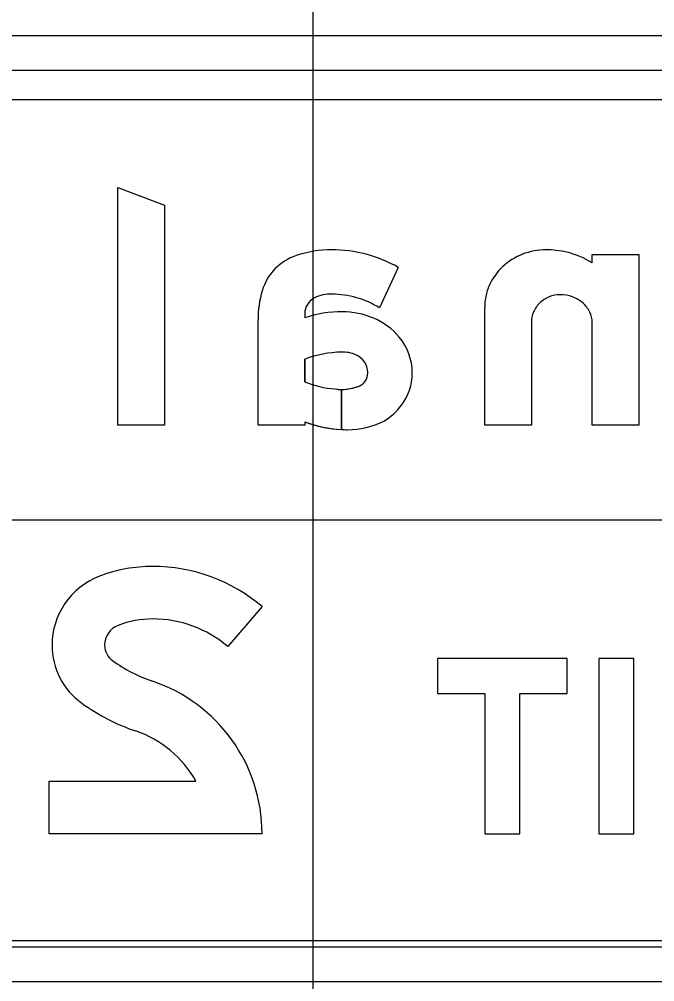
# Model space of a CAD drawing. Extents: x 1797809 to 2198143, y 249608 to 1237864.
# Drawn here: x 2197015.31 to 2197018.33, y 1237184.909 to 1237189.487 of the extents above; entities that cross this region are included whole.
import ezdxf

# ---------------------------------------------------------------- set-up
doc = ezdxf.new("R2010")
doc.units = 0
for name, color, linetype in [('GSBWFILL', 7, 'Continuous'), ('GSCOLORFILL', 7, 'Continuous'), ('GSOUTLINE', 7, 'Continuous'), ('GSSHT', 7, 'Continuous')]:
    doc.layers.add(name, color=color, linetype=linetype)

msp = doc.modelspace()

# ---------------------------------------------------------------- linework, layer by layer
at = {"layer": 'GSBWFILL'}
msp.add_line((2197017.7443, 1237188.0446), (2197017.7443, 1237187.5574), dxfattribs=at)
for points in [[(2197015.7781, 1237187.5574), (2197015.7781, 1237188.6877), (2197016.0002, 1237188.6034), (2197016.0002, 1237187.5574)], [(2197017.5222, 1237185.6132), (2197017.6889, 1237185.6132), (2197017.6889, 1237186.2799), (2197017.9139, 1237186.2799), (2197017.9139, 1237186.4466), (2197017.2972, 1237186.4466), (2197017.2972, 1237186.2799), (2197017.5222, 1237186.2799)], [(2197018.2306, 1237186.4466), (2197018.0639, 1237186.4466), (2197018.0639, 1237185.6132), (2197018.2306, 1237185.6132)]]:
    msp.add_lwpolyline(points, close=True, dxfattribs=at)
for points in [[(2197018.0331, 1237188.3282), (2197018.0331, 1237188.3683), (2197018.2552, 1237188.3683), (2197018.2552, 1237187.5574), (2197018.0331, 1237187.5574), (2197018.0331, 1237188.0446)], [(2197017.1109, 1237188.3071), (2197017.0217, 1237188.1146)], [(2197017.7443, 1237187.5574), (2197017.5221, 1237187.5574), (2197017.5221, 1237188.1177)], [(2197016.6667, 1237188.0875), (2197016.6667, 1237188.067)], [(2197016.6667, 1237187.573), (2197016.6667, 1237187.5574), (2197016.4446, 1237187.5574), (2197016.4446, 1237188.0586)], [(2197016.6667, 1237187.8704), (2197016.6667, 1237187.7624)], [(2197016.8416, 1237187.7265), (2197016.8416, 1237187.5359)], [(2197016.8417, 1237187.5359), (2197016.8417, 1237187.7265)], [(2197016.4639, 1237186.6936), (2197016.3015, 1237186.5034)], [(2197016.4639, 1237185.6132), (2197015.4514, 1237185.6132), (2197015.4514, 1237185.8632), (2197016.1493, 1237185.8632)]]:
    msp.add_lwpolyline(points, dxfattribs=at)
for centre, radius, start, end in [((2197016.7042, 1237188.1259), 0.2499, 108.166, 163.6835), ((2197016.7958, 1237187.8468), 0.5438, 90, 108.166), ((2197016.7958, 1237187.7538), 0.6367, 60.3369, 90), ((2197016.9341, 1237188.0586), 0.4895, 163.6835, 180), ((2197016.7501, 1237188.0875), 0.0833, 116.3812, 180), ((2197016.7878, 1237188.0114), 0.1683, 87.2928, 116.3812), ((2197016.7958, 1237187.7538), 0.4257, 57.9433, 90), ((2197016.8449, 1237187.5353), 0.5608, 90, 108.5245), ((2197016.8449, 1237187.7152), 0.3809, 66.8232, 90), ((2197016.871, 1237187.7719), 0.3185, 39.8129, 67.1226), ((2197016.9102, 1237187.8045), 0.2675, 0, 39.8129), ((2197016.8576, 1237187.3586), 0.5462, 91.625, 110.4546), ((2197016.8459, 1237187.744), 0.1606, 66.592, 91.3597), ((2197016.8722, 1237187.8048), 0.0944, 2.2925, 66.592), ((2197016.9, 1237187.8045), 0.0666, 292.034, 0), ((2197016.8661, 1237187.8045), 0.1006, 360, 2.2925), ((2197016.922, 1237187.8045), 0.2557, 323.1506, 0), ((2197016.8546, 1237188.2403), 0.5135, 248.5354, 265.017), ((2197016.8417, 1237187.9487), 0.2222, 261.8114, 269.9857), ((2197016.8417, 1237187.9487), 0.2222, 270, 292.034), ((2197016.8993, 1237187.8215), 0.2841, 300.3936, 323.1506), ((2197016.8702, 1237188.1022), 0.567, 248.9695, 267.1086), ((2197016.8702, 1237187.9174), 0.3822, 270, 296.8803), ((2197016.8702, 1237188.1022), 0.567, 267.1142, 270)]:
    msp.add_arc(centre, radius, start, end, dxfattribs=at)
for centre, major_axis, ratio, start_param, end_param in [((2197017.8069, 1237188.0973), (0, -0.2919), 0.999997, 3.510493, 3.89252), ((2197017.8144, 1237188.0778), (0, -0.3128), 0.999997, 3.141593, 3.510493), ((2197017.8144, 1237187.9462), (0, -0.4444), 0.999997, 2.921606, 3.141593), ((2197017.8182, 1237187.9908), (0, -0.4), 0.999997, 2.574461, 2.906505), ((2197017.7952, 1237188.1097), (0, -0.2748), 0.999997, 3.89252, 4.294702), ((2197017.7772, 1237188.1177), (0, -0.2551), 0.999997, 4.294702, 4.712389), ((2197017.8791, 1237188.0406), (0, -0.1362), 0.999997, 3.524154, 3.912508), ((2197017.8807, 1237188.0368), (0, -0.1403), 0.999997, 3.141593, 3.524154), ((2197017.8807, 1237188.0022), (0, -0.1749), 0.999997, 2.795889, 3.141593), ((2197017.8881, 1237188.0229), (0, -0.1529), 0.999997, 2.425874, 2.795889), ((2197017.8768, 1237188.043), (0, -0.1328), 0.999997, 3.912508, 4.309343), ((2197017.8996, 1237188.0361), (0, -0.1354), 0.999997, 2.015362, 2.425874), ((2197017.8731, 1237188.0446), (0, -0.1288), 0.999997, 4.309343, 4.712389), ((2197017.9174, 1237188.0446), (0, -0.1157), 0.999997, 1.570796, 2.015362), ((2197015.9446, 1237186.1776), (0, -0.7075), 0.999998, 3.141593, 3.508684), ((2197015.9446, 1237186.0855), (0, -0.7996), 0.999998, 2.434789, 3.141593), ((2197015.8168, 1237186.51), (0, -0.3514), 0.999998, 3.508684, 4.712389), ((2197015.9446, 1237186.1776), (0, -0.4575), 0.999998, 3.141593, 3.508684), ((2197015.9446, 1237186.0855), (0, -0.5496), 0.999998, 2.434789, 3.141593), ((2197015.8168, 1237186.51), (0, -0.1014), 0.999998, 3.508684, 4.712389), ((2197015.8052, 1237186.51), (0, -0.3397), 0.999998, 4.712389, 5.65974), ((2197015.8052, 1237186.51), (0, -0.0897), 0.999998, 4.712389, 5.65974), ((2197016.1755, 1237187.025), (0, -0.7241), 0.999998, 5.65974, 5.956712), ((2197015.6975, 1237185.6132), (0, -0.7664), 0.999998, 1.570796, 2.815119), ((2197016.1755, 1237187.025), (0, -0.9741), 0.999998, 5.65974, 5.956712), ((2197015.6975, 1237185.6132), (0, -0.5164), 0.999998, 2.076165, 2.815119)]:
    msp.add_ellipse(centre, major_axis=major_axis, ratio=ratio, start_param=start_param, end_param=end_param, dxfattribs=at)
at = {"layer": 'GSCOLORFILL'}
for p, q in [((2197013.1109, 1237189.4095), (2197020.9442, 1237189.4095)), ((2197020.9442, 1237189.2428), (2197013.1109, 1237189.2428)), ((2197017.7443, 1237188.0446), (2197017.7443, 1237187.5574)), ((2197013.1109, 1237185.0762), (2197020.9425, 1237185.0762)), ((2197020.9425, 1237184.9095), (2197013.1109, 1237184.9095))]:
    msp.add_line(p, q, dxfattribs=at)
for points in [[(2197015.7781, 1237187.5574), (2197015.7781, 1237188.6877), (2197016.0002, 1237188.6034), (2197016.0002, 1237187.5574)], [(2197017.5222, 1237185.6132), (2197017.6889, 1237185.6132), (2197017.6889, 1237186.2799), (2197017.9139, 1237186.2799), (2197017.9139, 1237186.4466), (2197017.2972, 1237186.4466), (2197017.2972, 1237186.2799), (2197017.5222, 1237186.2799)], [(2197018.2306, 1237186.4466), (2197018.0639, 1237186.4466), (2197018.0639, 1237185.6132), (2197018.2306, 1237185.6132)]]:
    msp.add_lwpolyline(points, close=True, dxfattribs=at)
for points in [[(2197018.0331, 1237188.3282), (2197018.0331, 1237188.3683), (2197018.2552, 1237188.3683), (2197018.2552, 1237187.5574), (2197018.0331, 1237187.5574), (2197018.0331, 1237188.0446)], [(2197017.1109, 1237188.3071), (2197017.0217, 1237188.1146)], [(2197017.7443, 1237187.5574), (2197017.5221, 1237187.5574), (2197017.5221, 1237188.1177)], [(2197016.6667, 1237188.0875), (2197016.6667, 1237188.067)], [(2197016.6667, 1237187.573), (2197016.6667, 1237187.5574), (2197016.4446, 1237187.5574), (2197016.4446, 1237188.0586)], [(2197016.6667, 1237187.8704), (2197016.6667, 1237187.7624)], [(2197016.8416, 1237187.7265), (2197016.8416, 1237187.5359)], [(2197016.8417, 1237187.5359), (2197016.8417, 1237187.7265)], [(2197016.4639, 1237186.6936), (2197016.3015, 1237186.5034)], [(2197016.4639, 1237185.6132), (2197015.4514, 1237185.6132), (2197015.4514, 1237185.8632), (2197016.1493, 1237185.8632)]]:
    msp.add_lwpolyline(points, dxfattribs=at)
for centre, radius, start, end in [((2197016.7042, 1237188.1259), 0.2499, 108.166, 163.6835), ((2197016.7958, 1237187.8468), 0.5438, 90, 108.166), ((2197016.7958, 1237187.7538), 0.6367, 60.3369, 90), ((2197016.9341, 1237188.0586), 0.4895, 163.6835, 180), ((2197016.7501, 1237188.0875), 0.0833, 116.3812, 180), ((2197016.7878, 1237188.0114), 0.1683, 87.2928, 116.3812), ((2197016.7958, 1237187.7538), 0.4257, 57.9433, 90), ((2197016.8449, 1237187.5353), 0.5608, 90, 108.5245), ((2197016.8449, 1237187.7152), 0.3809, 66.8232, 90), ((2197016.871, 1237187.7719), 0.3185, 39.8129, 67.1226), ((2197016.9102, 1237187.8045), 0.2675, 0, 39.8129), ((2197016.8576, 1237187.3586), 0.5462, 91.625, 110.4546), ((2197016.8459, 1237187.744), 0.1606, 66.592, 91.3597), ((2197016.8722, 1237187.8048), 0.0944, 2.2925, 66.592), ((2197016.9, 1237187.8045), 0.0666, 292.034, 0), ((2197016.8661, 1237187.8045), 0.1006, 360, 2.2925), ((2197016.922, 1237187.8045), 0.2557, 323.1506, 0), ((2197016.8546, 1237188.2403), 0.5135, 248.5354, 265.017), ((2197016.8417, 1237187.9487), 0.2222, 261.8114, 269.9857), ((2197016.8417, 1237187.9487), 0.2222, 270, 292.034), ((2197016.8993, 1237187.8215), 0.2841, 300.3936, 323.1506), ((2197016.8702, 1237188.1022), 0.567, 248.9695, 267.1086), ((2197016.8702, 1237187.9174), 0.3822, 270, 296.8803), ((2197016.8702, 1237188.1022), 0.567, 267.1142, 270)]:
    msp.add_arc(centre, radius, start, end, dxfattribs=at)
for centre, major_axis, ratio, start_param, end_param in [((2197017.8069, 1237188.0973), (0, -0.2919), 0.999997, 3.510493, 3.89252), ((2197017.8144, 1237188.0778), (0, -0.3128), 0.999997, 3.141593, 3.510493), ((2197017.8144, 1237187.9462), (0, -0.4444), 0.999997, 2.921606, 3.141593), ((2197017.8182, 1237187.9908), (0, -0.4), 0.999997, 2.574461, 2.906505), ((2197017.7952, 1237188.1097), (0, -0.2748), 0.999997, 3.89252, 4.294702), ((2197017.7772, 1237188.1177), (0, -0.2551), 0.999997, 4.294702, 4.712389), ((2197017.8791, 1237188.0406), (0, -0.1362), 0.999997, 3.524154, 3.912508), ((2197017.8807, 1237188.0368), (0, -0.1403), 0.999997, 3.141593, 3.524154), ((2197017.8807, 1237188.0022), (0, -0.1749), 0.999997, 2.795889, 3.141593), ((2197017.8881, 1237188.0229), (0, -0.1529), 0.999997, 2.425874, 2.795889), ((2197017.8768, 1237188.043), (0, -0.1328), 0.999997, 3.912508, 4.309343), ((2197017.8996, 1237188.0361), (0, -0.1354), 0.999997, 2.015362, 2.425874), ((2197017.8731, 1237188.0446), (0, -0.1288), 0.999997, 4.309343, 4.712389), ((2197017.9174, 1237188.0446), (0, -0.1157), 0.999997, 1.570796, 2.015362), ((2197015.9446, 1237186.1776), (0, -0.7075), 0.999998, 3.141593, 3.508684), ((2197015.9446, 1237186.0855), (0, -0.7996), 0.999998, 2.434789, 3.141593), ((2197015.8168, 1237186.51), (0, -0.3514), 0.999998, 3.508684, 4.712389), ((2197015.9446, 1237186.1776), (0, -0.4575), 0.999998, 3.141593, 3.508684), ((2197015.9446, 1237186.0855), (0, -0.5496), 0.999998, 2.434789, 3.141593), ((2197015.8168, 1237186.51), (0, -0.1014), 0.999998, 3.508684, 4.712389), ((2197015.8052, 1237186.51), (0, -0.3397), 0.999998, 4.712389, 5.65974), ((2197015.8052, 1237186.51), (0, -0.0897), 0.999998, 4.712389, 5.65974), ((2197016.1755, 1237187.025), (0, -0.7241), 0.999998, 5.65974, 5.956712), ((2197015.6975, 1237185.6132), (0, -0.7664), 0.999998, 1.570796, 2.815119), ((2197016.1755, 1237187.025), (0, -0.9741), 0.999998, 5.65974, 5.956712), ((2197015.6975, 1237185.6132), (0, -0.5164), 0.999998, 2.076165, 2.815119)]:
    msp.add_ellipse(centre, major_axis=major_axis, ratio=ratio, start_param=start_param, end_param=end_param, dxfattribs=at)
at = {"layer": 'GSOUTLINE'}
msp.add_line((2197017.7443, 1237188.0446), (2197017.7443, 1237187.5574), dxfattribs=at)
for points in [[(2197015.7781, 1237187.5574), (2197015.7781, 1237188.6877), (2197016.0002, 1237188.6034), (2197016.0002, 1237187.5574)], [(2197017.5222, 1237185.6132), (2197017.6889, 1237185.6132), (2197017.6889, 1237186.2799), (2197017.9139, 1237186.2799), (2197017.9139, 1237186.4466), (2197017.2972, 1237186.4466), (2197017.2972, 1237186.2799), (2197017.5222, 1237186.2799)], [(2197018.2306, 1237186.4466), (2197018.0639, 1237186.4466), (2197018.0639, 1237185.6132), (2197018.2306, 1237185.6132)]]:
    msp.add_lwpolyline(points, close=True, dxfattribs=at)
for points in [[(2197018.0331, 1237188.3282), (2197018.0331, 1237188.3683), (2197018.2552, 1237188.3683), (2197018.2552, 1237187.5574), (2197018.0331, 1237187.5574), (2197018.0331, 1237188.0446)], [(2197017.1109, 1237188.3071), (2197017.0217, 1237188.1146)], [(2197017.7443, 1237187.5574), (2197017.5221, 1237187.5574), (2197017.5221, 1237188.1177)], [(2197016.6667, 1237188.0875), (2197016.6667, 1237188.067)], [(2197016.6667, 1237187.573), (2197016.6667, 1237187.5574), (2197016.4446, 1237187.5574), (2197016.4446, 1237188.0586)], [(2197016.6667, 1237187.7624), (2197016.6667, 1237187.8704)], [(2197016.4639, 1237186.6936), (2197016.3015, 1237186.5034)], [(2197016.4639, 1237185.6132), (2197015.4514, 1237185.6132), (2197015.4514, 1237185.8632), (2197016.1493, 1237185.8632)]]:
    msp.add_lwpolyline(points, dxfattribs=at)
for centre, radius, start, end in [((2197016.7042, 1237188.1259), 0.2499, 108.166, 163.6835), ((2197016.7958, 1237187.8468), 0.5438, 90, 108.166), ((2197016.7958, 1237187.7538), 0.6367, 60.3369, 90), ((2197016.9341, 1237188.0586), 0.4895, 163.6835, 180), ((2197016.7501, 1237188.0875), 0.0833, 116.3812, 180), ((2197016.7878, 1237188.0114), 0.1683, 87.2928, 116.3812), ((2197016.7958, 1237187.7538), 0.4257, 57.9433, 90), ((2197016.8449, 1237187.5353), 0.5608, 90, 108.5245), ((2197016.8449, 1237187.7152), 0.3809, 66.8232, 90), ((2197016.871, 1237187.7719), 0.3185, 39.8129, 67.1226), ((2197016.9102, 1237187.8045), 0.2675, 360, 39.8129), ((2197016.8576, 1237187.3586), 0.5462, 91.6271, 110.4546), ((2197016.8459, 1237187.744), 0.1606, 66.592, 91.3525), ((2197016.8423, 1237187.8963), 0.00833, 91.3525, 91.6271), ((2197016.8722, 1237187.8048), 0.0944, 2.2925, 66.592), ((2197016.9, 1237187.8045), 0.0666, 292.034, 0), ((2197016.8661, 1237187.8045), 0.1006, 0, 2.2925), ((2197016.922, 1237187.8045), 0.2557, 323.1506, 0), ((2197016.8546, 1237188.2403), 0.5135, 248.5354, 265.017), ((2197016.8417, 1237187.9487), 0.2222, 261.8114, 292.034), ((2197016.8993, 1237187.8215), 0.2841, 300.3936, 323.1506), ((2197016.8702, 1237188.1022), 0.567, 248.9695, 270), ((2197016.8702, 1237187.9174), 0.3822, 270, 296.8803)]:
    msp.add_arc(centre, radius, start, end, dxfattribs=at)
for centre, major_axis, ratio, start_param, end_param in [((2197017.8069, 1237188.0973), (0, -0.2919), 0.999997, 3.510493, 3.89252), ((2197017.8144, 1237188.0778), (0, -0.3128), 0.999997, 3.141593, 3.510493), ((2197017.8144, 1237187.9462), (0, -0.4444), 0.999997, 2.921606, 3.141593), ((2197017.8182, 1237187.9908), (0, -0.4), 0.999997, 2.574461, 2.906505), ((2197017.7952, 1237188.1097), (0, -0.2748), 0.999997, 3.89252, 4.294702), ((2197017.7772, 1237188.1177), (0, -0.2551), 0.999997, 4.294702, 4.712389), ((2197017.8791, 1237188.0406), (0, -0.1362), 0.999997, 3.524154, 3.912508), ((2197017.8807, 1237188.0368), (0, -0.1403), 0.999997, 3.141593, 3.524154), ((2197017.8807, 1237188.0022), (0, -0.1749), 0.999997, 2.795889, 3.141593), ((2197017.8881, 1237188.0229), (0, -0.1529), 0.999997, 2.425874, 2.795889), ((2197017.8768, 1237188.043), (0, -0.1328), 0.999997, 3.912508, 4.309343), ((2197017.8996, 1237188.0361), (0, -0.1354), 0.999997, 2.015362, 2.425874), ((2197017.8731, 1237188.0446), (0, -0.1288), 0.999997, 4.309343, 4.712389), ((2197017.9174, 1237188.0446), (0, -0.1157), 0.999997, 1.570796, 2.015362), ((2197015.9446, 1237186.1776), (0, -0.7075), 0.999998, 3.141593, 3.508684), ((2197015.9446, 1237186.0855), (0, -0.7996), 0.999998, 2.434789, 3.141593), ((2197015.8168, 1237186.51), (0, -0.3514), 0.999998, 3.508684, 4.712389), ((2197015.9446, 1237186.1776), (0, -0.4575), 0.999998, 3.141593, 3.508684), ((2197015.9446, 1237186.0855), (0, -0.5496), 0.999998, 2.434789, 3.141593), ((2197015.8168, 1237186.51), (0, -0.1014), 0.999998, 3.508684, 4.712389), ((2197015.8052, 1237186.51), (0, -0.3397), 0.999998, 4.712389, 5.65974), ((2197015.8052, 1237186.51), (0, -0.0897), 0.999998, 4.712389, 5.65974), ((2197016.1755, 1237187.025), (0, -0.7241), 0.999998, 5.65974, 5.956712), ((2197015.6975, 1237185.6132), (0, -0.7664), 0.999998, 1.570796, 2.815119), ((2197016.1755, 1237187.025), (0, -0.9741), 0.999998, 5.65974, 5.956712), ((2197015.6975, 1237185.6132), (0, -0.5164), 0.999998, 2.076165, 2.815119)]:
    msp.add_ellipse(centre, major_axis=major_axis, ratio=ratio, start_param=start_param, end_param=end_param, dxfattribs=at)
at = {"layer": 'GSSHT'}
for p, q in [((2197016.7065, 1237153.1062), (2197016.7065, 1237223.1062)), ((2196954.7065, 1237189.1062), (2197214.7065, 1237189.1062)), ((2196954.7065, 1237187.1062), (2197214.7065, 1237187.1062)), ((2196954.7065, 1237185.1062), (2197214.7065, 1237185.1062))]:
    msp.add_line(p, q, dxfattribs=at)

doc.saveas('drawing.dxf')
